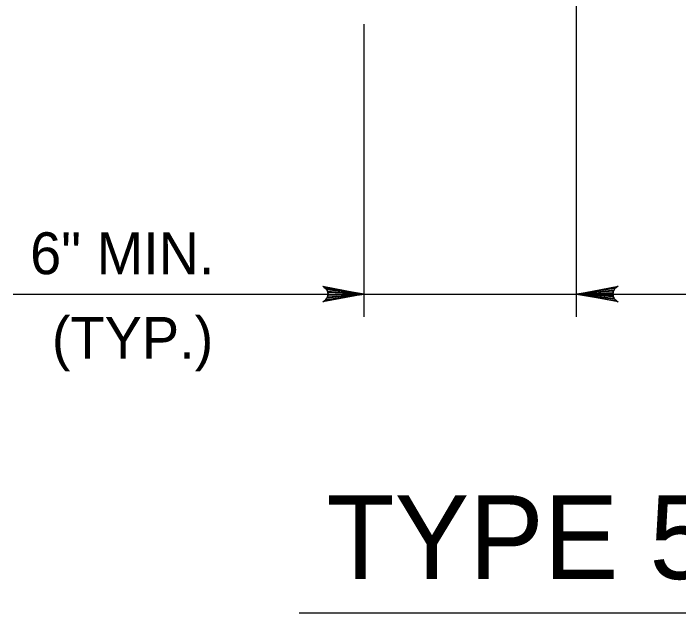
# Model space of a CAD drawing. Extents: x 636530 to 644067, y 294168 to 299122.
# Drawn here: x 643321.98 to 643369.74, y 296306.56 to 296349.56 of the extents above; entities that cross this region are included whole.
import ezdxf

# ---------------------------------------------------------------- set-up
doc = ezdxf.new("R2010")
doc.units = 0
doc.layers.add('1', color=7, linetype='Continuous')

msp = doc.modelspace()

# ---------------------------------------------------------------- linework, layer by layer
at = {"layer": '1'}
for p, q in [((643362.411, 296327.786), (643362.411, 296370.522)), ((643347.171, 296327.786), (643347.171, 296348.777)), ((643321.978, 296329.422), (643514.811, 296329.422)), ((643342.509, 296306.562), (643535.305, 296306.562))]:
    msp.add_line(p, q, dxfattribs=at)
for points in [[(643347.171, 296329.422), (643344.188, 296328.862), (643344.303, 296328.942), (643344.418, 296329.022), (643344.477, 296329.122), (643344.537, 296329.222), (643344.554, 296329.322), (643344.571, 296329.422), (643344.554, 296329.522), (643344.537, 296329.622), (643344.477, 296329.722), (643344.418, 296329.822), (643344.303, 296329.901), (643344.188, 296329.981), (643347.171, 296329.422), (643344.303, 296329.901), (643344.418, 296329.822), (643347.171, 296329.422), (643344.477, 296329.722), (643344.537, 296329.622), (643347.171, 296329.422), (643344.554, 296329.522), (643344.571, 296329.422), (643347.171, 296329.422), (643344.554, 296329.322), (643344.537, 296329.222), (643347.171, 296329.422), (643344.477, 296329.122), (643344.418, 296329.022), (643347.171, 296329.422), (643344.303, 296328.942)], [(643362.411, 296329.422), (643365.394, 296329.981), (643365.279, 296329.901), (643365.164, 296329.822), (643365.104, 296329.722), (643365.045, 296329.622), (643365.028, 296329.522), (643365.011, 296329.422), (643365.028, 296329.322), (643365.045, 296329.222), (643365.104, 296329.122), (643365.164, 296329.022), (643365.279, 296328.942), (643365.394, 296328.862), (643362.411, 296329.422), (643365.279, 296328.942), (643365.164, 296329.022), (643362.411, 296329.422), (643365.104, 296329.122), (643365.045, 296329.222), (643362.411, 296329.422), (643365.028, 296329.322), (643365.011, 296329.422), (643362.411, 296329.422), (643365.028, 296329.522), (643365.045, 296329.622), (643362.411, 296329.422), (643365.104, 296329.722), (643365.164, 296329.822), (643362.411, 296329.422), (643365.279, 296329.901)], [(643362.411, 296329.422), (643365.394, 296329.981), (643365.279, 296329.901), (643365.164, 296329.822), (643365.104, 296329.722), (643365.045, 296329.622), (643365.028, 296329.522), (643365.011, 296329.422), (643365.028, 296329.322), (643365.045, 296329.222), (643365.104, 296329.122), (643365.164, 296329.022), (643365.279, 296328.942), (643365.394, 296328.862), (643362.411, 296329.422), (643365.279, 296328.942), (643365.164, 296329.022), (643362.411, 296329.422), (643365.104, 296329.122), (643365.045, 296329.222), (643362.411, 296329.422), (643365.028, 296329.322), (643365.011, 296329.422), (643362.411, 296329.422), (643365.028, 296329.522), (643365.045, 296329.622), (643362.411, 296329.422), (643365.104, 296329.722), (643365.164, 296329.822), (643362.411, 296329.422), (643365.279, 296329.901)]]:
    msp.add_lwpolyline(points, dxfattribs=at)

# ---------------------------------------------------------------- texts
for s, height, p in [('6" MIN.', 3, (643323.187, 296330.846)), ('(TYP.)', 3, (643324.746, 296324.774)), ('TYPE 5 APPROACH SLAB - DETAIL 16', 6, (643344.453, 296308.976))]:
    msp.add_text(s, height=height, dxfattribs=at).set_placement(p)

doc.saveas('drawing.dxf')
